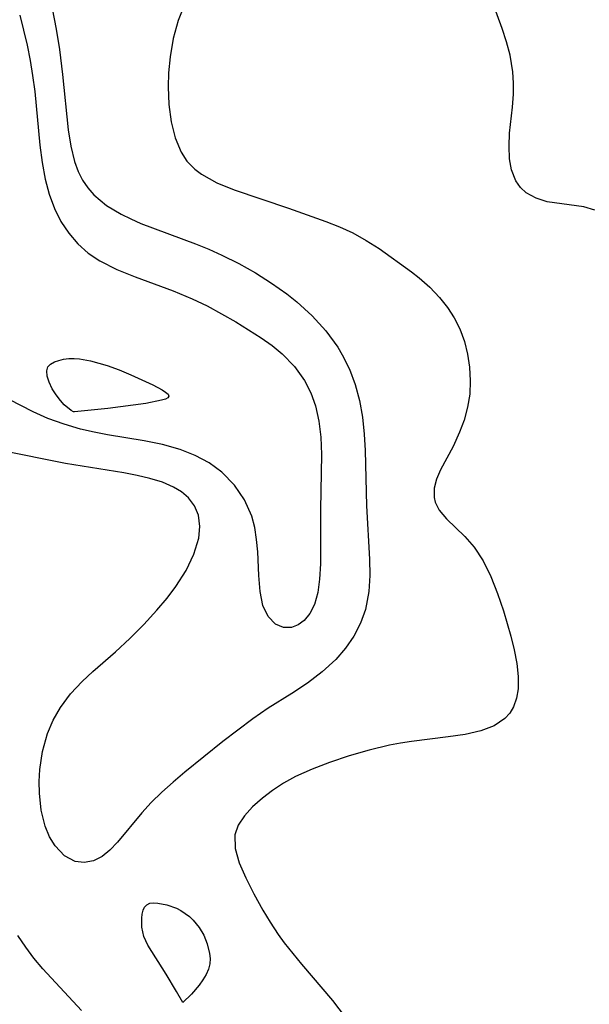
# Model space of a CAD drawing. Header units: metres. Extents: x 1073367 to 1082519, y 1569854 to 1574957.
# Tile 910 of 1056: x 1080823 to 1080876, y 1572188 to 1572278. Entities that reach past the tile are written whole.
import ezdxf

# ---------------------------------------------------------------- set-up
doc = ezdxf.new("R2010")
doc.units = ezdxf.units.M
doc.layers.add('CGG_CurvaNivelLidar_v1', color=253, linetype='Continuous', lineweight=30)

msp = doc.modelspace()

# ---------------------------------------------------------------- linework, layer by layer
at = {"layer": 'CGG_CurvaNivelLidar_v1'}
for p, q in [((1080868.0025, 1572277.6009, 74.5), (1080866.6508, 1572281.3249, 74.5)), ((1080838.7227, 1572279.9289, 74.5), (1080838.0944, 1572278.3354, 74.5)), ((1080826.437, 1572279.426, 74), (1080826.8035, 1572277.5358, 74)), ((1080823.4539, 1572278.8117, 73.5), (1080823.8134, 1572277.4414, 73.5)), ((1080838.0944, 1572278.3354, 74.5), (1080837.631, 1572276.6742, 74.5)), ((1080823.8134, 1572277.4414, 73.5), (1080824.135, 1572276.0516, 73.5)), ((1080826.8035, 1572277.5358, 74), (1080827.1114, 1572275.6444, 74)), ((1080868.4001, 1572276.359, 74.5), (1080868.0025, 1572277.6009, 74.5)), ((1080837.631, 1572276.6742, 74.5), (1080837.3279, 1572274.9754, 74.5)), ((1080868.7195, 1572275.1168, 74.5), (1080868.4001, 1572276.359, 74.5)), ((1080824.135, 1572276.0516, 73.5), (1080824.4137, 1572274.6547, 73.5)), ((1080827.1114, 1572275.6444, 74), (1080827.4077, 1572273.3462, 74)), ((1080824.4137, 1572274.6547, 73.5), (1080824.6448, 1572273.2521, 73.5)), ((1080837.3279, 1572274.9754, 74.5), (1080837.194, 1572273.5116, 74.5)), ((1080868.9707, 1572273.5933, 74.5), (1080868.7195, 1572275.1168, 74.5)), ((1080869.0498, 1572272.5504, 74.5), (1080868.9707, 1572273.5933, 74.5)), ((1080824.6448, 1572273.2521, 73.5), (1080824.8334, 1572271.78, 73.5)), ((1080827.4077, 1572273.3462, 74), (1080827.9141, 1572268.2467, 74)), ((1080837.194, 1572273.5116, 74.5), (1080837.1543, 1572272.2104, 74.5)), ((1080824.8334, 1572271.78, 73.5), (1080825.3027, 1572266.8323, 73.5)), ((1080837.1543, 1572272.2104, 74.5), (1080837.2213, 1572270.5698, 74.5)), ((1080869.0498, 1572271.5274, 74.5), (1080869.0498, 1572272.5504, 74.5)), ((1080868.954, 1572270.3309, 74.5), (1080869.0498, 1572271.5274, 74.5)), ((1080837.2213, 1572270.5698, 74.5), (1080837.4296, 1572268.9929, 74.5)), ((1080868.6859, 1572267.9229, 74.5), (1080868.954, 1572270.3309, 74.5)), ((1080837.4296, 1572268.9929, 74.5), (1080837.7966, 1572267.5171, 74.5)), ((1080827.9141, 1572268.2467, 74), (1080828.1581, 1572266.7395, 74)), ((1080837.7966, 1572267.5171, 74.5), (1080838.3535, 1572266.1871, 74.5)), ((1080868.6282, 1572266.7199, 74.5), (1080868.6859, 1572267.9229, 74.5)), ((1080825.3027, 1572266.8323, 73.5), (1080825.5094, 1572265.2362, 73.5)), ((1080828.1581, 1572266.7395, 74), (1080828.5172, 1572265.3135, 74)), ((1080868.6808, 1572265.5762, 74.5), (1080868.6282, 1572266.7199, 74.5)), ((1080838.3535, 1572266.1871, 74.5), (1080838.8913, 1572265.3621, 74.5)), ((1080838.8913, 1572265.3621, 74.5), (1080839.6116, 1572264.6212, 74.5)), ((1080868.8722, 1572264.547, 74.5), (1080868.6808, 1572265.5762, 74.5)), ((1080825.5094, 1572265.2362, 73.5), (1080825.7975, 1572263.683, 73.5)), ((1080828.5172, 1572265.3135, 74), (1080828.8593, 1572264.3904, 74)), ((1080839.6116, 1572264.6212, 74.5), (1080840.2295, 1572264.1507, 74.5)), ((1080869.2694, 1572263.5238, 74.5), (1080868.8722, 1572264.547, 74.5)), ((1080825.7975, 1572263.683, 73.5), (1080826.1672, 1572262.2915, 73.5)), ((1080828.8593, 1572264.3904, 74), (1080829.2633, 1572263.5871, 74)), ((1080829.2633, 1572263.5871, 74), (1080829.7328, 1572262.882, 74)), ((1080840.2295, 1572264.1507, 74.5), (1080841.6447, 1572263.3554, 74.5)), ((1080829.7328, 1572262.882, 74), (1080830.2856, 1572262.241, 74)), ((1080841.6447, 1572263.3554, 74.5), (1080843.2394, 1572262.6934, 74.5)), ((1080843.2394, 1572262.6934, 74.5), (1080848.2779, 1572261.0092, 74.5)), ((1080869.6863, 1572262.9241, 74.5), (1080869.2694, 1572263.5238, 74.5)), ((1080870.2138, 1572262.4307, 74.5), (1080869.6863, 1572262.9241, 74.5)), ((1080826.1672, 1572262.2915, 73.5), (1080826.6582, 1572260.9689, 73.5)), ((1080830.2856, 1572262.241, 74), (1080831.449, 1572261.2712, 74)), ((1080871.1252, 1572261.9219, 74.5), (1080870.2138, 1572262.4307, 74.5)), ((1080872.1633, 1572261.6077, 74.5), (1080871.1252, 1572261.9219, 74.5)), ((1080826.6582, 1572260.9689, 73.5), (1080827.2561, 1572259.791, 73.5)), ((1080831.449, 1572261.2712, 74), (1080832.8037, 1572260.4591, 74)), ((1080848.2779, 1572261.0092, 74.5), (1080851.7095, 1572259.7925, 74.5)), ((1080875.5215, 1572261.1482, 74.5), (1080872.1633, 1572261.6077, 74.5)), ((1080876.5622, 1572260.8269, 74.5), (1080875.5215, 1572261.1482, 74.5)), ((1080832.8037, 1572260.4591, 74), (1080833.7016, 1572260.018, 74)), ((1080833.7016, 1572260.018, 74), (1080834.6408, 1572259.6078, 74)), ((1080827.2561, 1572259.791, 73.5), (1080827.9781, 1572258.7032, 73.5)), ((1080834.6408, 1572259.6078, 74), (1080839.6663, 1572257.7104, 74)), ((1080851.7095, 1572259.7925, 74.5), (1080852.987, 1572259.2874, 74.5)), ((1080852.987, 1572259.2874, 74.5), (1080854.2176, 1572258.725, 74.5)), ((1080827.9781, 1572258.7032, 73.5), (1080828.8202, 1572257.719, 73.5)), ((1080854.2176, 1572258.725, 74.5), (1080855.452, 1572258.0395, 74.5)), ((1080828.8202, 1572257.719, 73.5), (1080829.784, 1572256.8565, 73.5)), ((1080839.6663, 1572257.7104, 74), (1080840.8987, 1572257.212, 74)), ((1080840.8987, 1572257.212, 74), (1080842.119, 1572256.674, 74)), ((1080855.452, 1572258.0395, 74.5), (1080856.6294, 1572257.2826, 74.5)), ((1080856.6294, 1572257.2826, 74.5), (1080859.6184, 1572255.1382, 74.5)), ((1080829.784, 1572256.8565, 73.5), (1080830.8446, 1572256.1434, 73.5)), ((1080842.119, 1572256.674, 74), (1080843.6904, 1572255.8943, 74)), ((1080830.8446, 1572256.1434, 73.5), (1080832.4168, 1572255.3487, 73.5)), ((1080843.6904, 1572255.8943, 74), (1080845.2187, 1572255.036, 74)), ((1080832.4168, 1572255.3487, 73.5), (1080834.1032, 1572254.6713, 73.5)), ((1080834.1032, 1572254.6713, 73.5), (1080837.6277, 1572253.3861, 73.5)), ((1080845.2187, 1572255.036, 74), (1080846.6952, 1572254.1034, 74)), ((1080859.6184, 1572255.1382, 74.5), (1080860.347, 1572254.5732, 74.5)), ((1080860.347, 1572254.5732, 74.5), (1080861.3203, 1572253.71, 74.5)), ((1080846.6952, 1572254.1034, 74), (1080848.1074, 1572253.0956, 74)), ((1080861.3203, 1572253.71, 74.5), (1080862.2166, 1572252.7664, 74.5)), ((1080837.6277, 1572253.3861, 73.5), (1080839.3678, 1572252.6546, 73.5)), ((1080839.3678, 1572252.6546, 73.5), (1080840.7447, 1572251.9885, 73.5)), ((1080848.1074, 1572253.0956, 74), (1080849.0388, 1572252.3514, 74)), ((1080862.2166, 1572252.7664, 74.5), (1080862.9418, 1572251.8543, 74.5)), ((1080840.7447, 1572251.9885, 73.5), (1080842.0932, 1572251.2695, 73.5)), ((1080849.0388, 1572252.3514, 74), (1080850.449, 1572251.0714, 74)), ((1080862.9418, 1572251.8543, 74.5), (1080863.5752, 1572250.8854, 74.5)), ((1080842.0932, 1572251.2695, 73.5), (1080843.4112, 1572250.511, 73.5)), ((1080850.449, 1572251.0714, 74), (1080851.7212, 1572249.6903, 74)), ((1080863.5752, 1572250.8854, 74.5), (1080864.0983, 1572249.8616, 74.5)), ((1080843.4112, 1572250.511, 73.5), (1080845.7451, 1572249.0405, 73.5)), ((1080845.7451, 1572249.0405, 73.5), (1080846.7485, 1572248.3238, 73.5)), ((1080851.7212, 1572249.6903, 74), (1080852.8158, 1572248.1958, 74)), ((1080864.0983, 1572249.8616, 74.5), (1080864.517, 1572248.7177, 74.5)), ((1080846.7485, 1572248.3238, 73.5), (1080847.6852, 1572247.5536, 73.5)), ((1080852.8158, 1572248.1958, 74), (1080853.235, 1572247.4882, 74)), ((1080864.517, 1572248.7177, 74.5), (1080864.8069, 1572247.5326, 74.5)), ((1080847.6852, 1572247.5536, 73.5), (1080848.812, 1572246.3966, 73.5)), ((1080853.235, 1572247.4882, 74), (1080853.8976, 1572246.1386, 74)), ((1080864.8069, 1572247.5326, 74.5), (1080864.9837, 1572246.3256, 74.5)), ((1080825.9481, 1572245.9875, 73), (1080826.0578, 1572246.3658, 73)), ((1080826.0578, 1572246.3658, 73), (1080826.3073, 1572246.621, 73)), ((1080826.3073, 1572246.621, 73), (1080826.648, 1572246.8174, 73)), ((1080826.648, 1572246.8174, 73), (1080827.0534, 1572246.9648, 73)), ((1080827.0534, 1572246.9648, 73), (1080827.5039, 1572247.0681, 73)), ((1080827.5039, 1572247.0681, 73), (1080827.9854, 1572247.1278, 73)), ((1080827.9854, 1572247.1278, 73), (1080828.4878, 1572247.1402, 73)), ((1080828.4878, 1572247.1402, 73), (1080828.9842, 1572247.1044, 73)), ((1080828.9842, 1572247.1044, 73), (1080829.9978, 1572246.9259, 73)), ((1080829.9978, 1572246.9259, 73), (1080831.5319, 1572246.4857, 73)), ((1080831.5319, 1572246.4857, 73), (1080832.634, 1572246.0741, 73)), ((1080848.812, 1572246.3966, 73.5), (1080849.7453, 1572245.104, 73.5)), ((1080864.9837, 1572246.3256, 74.5), (1080865.0539, 1572245.086, 74.5)), ((1080825.9947, 1572245.4966, 73), (1080825.9481, 1572245.9875, 73)), ((1080826.1709, 1572244.9354, 73), (1080825.9947, 1572245.4966, 73)), ((1080832.634, 1572246.0741, 73), (1080833.7184, 1572245.6224, 73)), ((1080833.7184, 1572245.6224, 73), (1080835.7568, 1572244.6924, 73)), ((1080853.8976, 1572246.1386, 74), (1080854.4309, 1572244.7273, 74)), ((1080826.4496, 1572244.346, 73), (1080826.1709, 1572244.9354, 73)), ((1080835.7568, 1572244.6924, 73), (1080836.598, 1572244.2473, 73)), ((1080849.7453, 1572245.104, 73.5), (1080850.3289, 1572243.9747, 73.5)), ((1080854.4309, 1572244.7273, 74), (1080854.8301, 1572243.2651, 74)), ((1080865.0539, 1572245.086, 74.5), (1080864.9966, 1572243.8571, 74.5)), ((1080824.7005, 1572242.2131, 73.5), (1080821.0705, 1572244.0608, 73.5)), ((1080826.8041, 1572243.7695, 73), (1080826.4496, 1572244.346, 73)), ((1080827.2071, 1572243.2444, 73), (1080826.8041, 1572243.7695, 73)), ((1080836.598, 1572244.2473, 73), (1080836.9218, 1572244.0386, 73)), ((1080836.9218, 1572244.0386, 73), (1080837.1448, 1572243.8443, 73)), ((1080837.2281, 1572243.6702, 73), (1080837.1361, 1572243.5189, 73)), ((1080837.1448, 1572243.8443, 73), (1080837.2281, 1572243.6702, 73)), ((1080850.3289, 1572243.9747, 73.5), (1080850.7632, 1572242.7716, 73.5)), ((1080864.9966, 1572243.8571, 74.5), (1080864.7946, 1572242.6396, 74.5)), ((1080827.5627, 1572242.8648, 73), (1080827.2071, 1572243.2444, 73)), ((1080828.1929, 1572242.3438, 73), (1080827.5627, 1572242.8648, 73)), ((1080835.11, 1572242.9883, 73), (1080831.5838, 1572242.5318, 73)), ((1080836.5488, 1572243.2742, 73), (1080835.11, 1572242.9883, 73)), ((1080836.8969, 1572243.3887, 73), (1080836.5488, 1572243.2742, 73)), ((1080837.1361, 1572243.5189, 73), (1080836.8969, 1572243.3887, 73)), ((1080850.7632, 1572242.7716, 73.5), (1080851.0775, 1572241.3463, 73.5)), ((1080854.8301, 1572243.2651, 74), (1080855.0979, 1572241.7278, 74)), ((1080864.7946, 1572242.6396, 74.5), (1080864.4747, 1572241.4587, 74.5)), ((1080826.0549, 1572241.6093, 73.5), (1080824.7005, 1572242.2131, 73.5)), ((1080828.414, 1572242.2213, 73), (1080828.1929, 1572242.3438, 73)), ((1080828.5, 1572242.2207, 73), (1080828.414, 1572242.2213, 73)), ((1080831.5838, 1572242.5318, 73), (1080828.5, 1572242.2207, 73)), ((1080855.0979, 1572241.7278, 74), (1080855.2587, 1572240.1577, 74)), ((1080827.5434, 1572241.0592, 73.5), (1080826.0549, 1572241.6093, 73.5)), ((1080829.0747, 1572240.6116, 73.5), (1080827.5434, 1572241.0592, 73.5)), ((1080851.0775, 1572241.3463, 73.5), (1080851.2439, 1572239.8635, 73.5)), ((1080864.4747, 1572241.4587, 74.5), (1080864.0702, 1572240.3263, 74.5)), ((1080830.311, 1572240.3286, 73.5), (1080829.0747, 1572240.6116, 73.5)), ((1080831.5595, 1572240.0926, 73.5), (1080830.311, 1572240.3286, 73.5)), ((1080834.9544, 1572239.5358, 73.5), (1080831.5595, 1572240.0926, 73.5)), ((1080855.2587, 1572240.1577, 74), (1080855.3467, 1572238.6449, 74)), ((1080864.0702, 1572240.3263, 74.5), (1080863.482, 1572239.0039, 74.5)), ((1080836.6374, 1572239.1969, 73.5), (1080834.9544, 1572239.5358, 73.5)), ((1080838.2588, 1572238.7434, 73.5), (1080836.6374, 1572239.1969, 73.5)), ((1080851.2439, 1572239.8635, 73.5), (1080851.3035, 1572238.2874, 73.5)), ((1080863.482, 1572239.0039, 74.5), (1080862.3132, 1572236.8586, 74.5)), ((1080827.6901, 1572237.4503, 74), (1080821.7039, 1572238.6318, 74)), ((1080839.6499, 1572238.1897, 73.5), (1080838.2588, 1572238.7434, 73.5)), ((1080840.9417, 1572237.4928, 73.5), (1080839.6499, 1572238.1897, 73.5)), ((1080851.3035, 1572238.2874, 73.5), (1080851.2181, 1572233.188, 73.5)), ((1080855.3467, 1572238.6449, 74), (1080855.4815, 1572233.5503, 74)), ((1080833.0733, 1572236.5734, 74), (1080827.6901, 1572237.4503, 74)), ((1080842.1061, 1572236.6478, 73.5), (1080840.9417, 1572237.4928, 73.5)), ((1080834.305, 1572236.338, 74), (1080833.0733, 1572236.5734, 74)), ((1080835.4797, 1572236.062, 74), (1080834.305, 1572236.338, 74)), ((1080843.2795, 1572235.4548, 73.5), (1080842.1061, 1572236.6478, 73.5)), ((1080862.3132, 1572236.8586, 74.5), (1080861.928, 1572235.9993, 74.5)), ((1080836.6216, 1572235.7111, 74), (1080835.4797, 1572236.062, 74)), ((1080837.6533, 1572235.2672, 74), (1080836.6216, 1572235.7111, 74)), ((1080844.213, 1572234.089, 73.5), (1080843.2795, 1572235.4548, 73.5)), ((1080861.928, 1572235.9993, 74.5), (1080861.7054, 1572235.1594, 74.5)), ((1080838.395, 1572234.8137, 74), (1080837.6533, 1572235.2672, 74)), ((1080839.0229, 1572234.2742, 74), (1080838.395, 1572234.8137, 74)), ((1080861.7054, 1572235.1594, 74.5), (1080861.7099, 1572234.3067, 74.5)), ((1080839.5917, 1572233.5267, 74), (1080839.0229, 1572234.2742, 74)), ((1080844.8754, 1572232.5903, 73.5), (1080844.213, 1572234.089, 73.5)), ((1080855.4815, 1572233.5503, 74), (1080855.7486, 1572228.6069, 74)), ((1080861.7099, 1572234.3067, 74.5), (1080861.8221, 1572233.8617, 74.5)), ((1080861.8221, 1572233.8617, 74.5), (1080862.1811, 1572233.1515, 74.5)), ((1080839.9511, 1572232.6757, 74), (1080839.5917, 1572233.5267, 74)), ((1080840.0859, 1572231.6417, 74), (1080839.9511, 1572232.6757, 74)), ((1080851.2181, 1572233.188, 73.5), (1080851.2094, 1572228.169, 73.5)), ((1080862.1811, 1572233.1515, 74.5), (1080862.8513, 1572232.3379, 74.5)), ((1080845.1534, 1572231.5254, 73.5), (1080844.8754, 1572232.5903, 73.5)), ((1080862.8513, 1572232.3379, 74.5), (1080864.5628, 1572230.6922, 74.5)), ((1080839.9759, 1572230.537, 74), (1080840.0859, 1572231.6417, 74)), ((1080845.3261, 1572230.4321, 73.5), (1080845.1534, 1572231.5254, 73.5)), ((1080839.5324, 1572229.0623, 74), (1080839.9759, 1572230.537, 74)), ((1080845.4307, 1572229.3047, 73.5), (1080845.3261, 1572230.4321, 73.5)), ((1080864.5628, 1572230.6922, 74.5), (1080865.4177, 1572229.7261, 74.5)), ((1080838.8134, 1572227.5631, 74), (1080839.5324, 1572229.0623, 74)), ((1080845.5432, 1572227.0959, 73.5), (1080845.4307, 1572229.3047, 73.5)), ((1080865.4177, 1572229.7261, 74.5), (1080866.246, 1572228.4556, 74.5)), ((1080851.2094, 1572228.169, 73.5), (1080851.131, 1572226.7807, 73.5)), ((1080855.7486, 1572228.6069, 74), (1080855.7659, 1572227.0976, 74)), ((1080866.246, 1572228.4556, 74.5), (1080866.9571, 1572227.0145, 74.5)), ((1080837.8685, 1572226.0778, 74), (1080838.8134, 1572227.5631, 74)), ((1080845.6521, 1572225.6283, 73.5), (1080845.5432, 1572227.0959, 73.5)), ((1080851.131, 1572226.7807, 73.5), (1080850.963, 1572225.5284, 73.5)), ((1080855.7659, 1572227.0976, 74), (1080855.6787, 1572225.6293, 74)), ((1080866.9571, 1572227.0145, 74.5), (1080867.5777, 1572225.4586, 74.5)), ((1080837.0666, 1572225.027, 74), (1080837.8685, 1572226.0778, 74)), ((1080845.9101, 1572224.3308, 73.5), (1080845.6521, 1572225.6283, 73.5)), ((1080850.963, 1572225.5284, 73.5), (1080850.66, 1572224.4218, 73.5)), ((1080855.6787, 1572225.6293, 74), (1080855.3696, 1572223.9616, 74)), ((1080867.5777, 1572225.4586, 74.5), (1080868.1268, 1572223.8366, 74.5)), ((1080836.1252, 1572223.9067, 74), (1080837.0666, 1572225.027, 74)), ((1080834.9081, 1572222.5873, 74), (1080836.1252, 1572223.9067, 74)), ((1080846.392, 1572223.3101, 73.5), (1080845.9101, 1572224.3308, 73.5)), ((1080850.2475, 1572223.5959, 73.5), (1080849.7155, 1572222.9474, 73.5)), ((1080850.66, 1572224.4218, 73.5), (1080850.2475, 1572223.5959, 73.5)), ((1080855.3696, 1572223.9616, 74), (1080854.9188, 1572222.7046, 74)), ((1080868.1268, 1572223.8366, 74.5), (1080868.7948, 1572221.5087, 74.5)), ((1080847.0824, 1572222.6026, 73.5), (1080846.392, 1572223.3101, 73.5)), ((1080849.7155, 1572222.9474, 73.5), (1080849.1564, 1572222.5401, 73.5)), ((1080854.9188, 1572222.7046, 74), (1080854.2992, 1572221.5133, 74)), ((1080833.6199, 1572221.3059, 74), (1080834.9081, 1572222.5873, 74)), ((1080847.7927, 1572222.3113, 73.5), (1080847.0824, 1572222.6026, 73.5)), ((1080848.5526, 1572222.3165, 73.5), (1080847.7927, 1572222.3113, 73.5)), ((1080849.1564, 1572222.5401, 73.5), (1080848.5526, 1572222.3165, 73.5)), ((1080832.2828, 1572220.072, 74), (1080833.6199, 1572221.3059, 74)), ((1080854.2992, 1572221.5133, 74), (1080853.5329, 1572220.3931, 74)), ((1080868.7948, 1572221.5087, 74.5), (1080869.1038, 1572220.2318, 74.5)), ((1080830.2169, 1572218.2612, 74), (1080832.2828, 1572220.072, 74)), ((1080853.5329, 1572220.3931, 74), (1080852.6252, 1572219.3431, 74)), ((1080869.1038, 1572220.2318, 74.5), (1080869.3417, 1572218.9847, 74.5)), ((1080852.6252, 1572219.3431, 74), (1080851.3871, 1572218.2066, 74)), ((1080829.2304, 1572217.3374, 74), (1080830.2169, 1572218.2612, 74)), ((1080851.3871, 1572218.2066, 74), (1080850.0234, 1572217.1722, 74)), ((1080869.3417, 1572218.9847, 74.5), (1080869.4762, 1572217.7836, 74.5)), ((1080828.1505, 1572216.1773, 74), (1080829.2304, 1572217.3374, 74)), ((1080869.4762, 1572217.7836, 74.5), (1080869.469, 1572216.6475, 74.5)), ((1080850.0234, 1572217.1722, 74), (1080848.5785, 1572216.2147, 74)), ((1080869.469, 1572216.6475, 74.5), (1080869.3264, 1572215.7745, 74.5)), ((1080827.2124, 1572214.9331, 74), (1080828.1505, 1572216.1773, 74)), ((1080848.5785, 1572216.2147, 74), (1080846.3911, 1572214.8543, 74)), ((1080869.3264, 1572215.7745, 74.5), (1080869.0399, 1572214.9796, 74.5)), ((1080826.5317, 1572213.7528, 74), (1080827.2124, 1572214.9331, 74)), ((1080846.3911, 1572214.8543, 74), (1080844.9624, 1572213.8734, 74)), ((1080869.0399, 1572214.9796, 74.5), (1080868.6897, 1572214.4041, 74.5)), ((1080826.0017, 1572212.5098, 74), (1080826.5317, 1572213.7528, 74)), ((1080844.9624, 1572213.8734, 74), (1080842.2156, 1572211.7835, 74)), ((1080868.2378, 1572213.9023, 74.5), (1080867.245, 1572213.2272, 74.5)), ((1080868.6897, 1572214.4041, 74.5), (1080868.2378, 1572213.9023, 74.5)), ((1080866.0282, 1572212.7687, 74.5), (1080864.5833, 1572212.4424, 74.5)), ((1080867.245, 1572213.2272, 74.5), (1080866.0282, 1572212.7687, 74.5)), ((1080825.5483, 1572210.8687, 74), (1080826.0017, 1572212.5098, 74)), ((1080842.2156, 1572211.7835, 74), (1080838.689, 1572208.9436, 74)), ((1080859.63, 1572211.7853, 74.5), (1080858.615, 1572211.6307, 74.5)), ((1080863.0079, 1572212.2048, 74.5), (1080859.63, 1572211.7853, 74.5)), ((1080864.5833, 1572212.4424, 74.5), (1080863.0079, 1572212.2048, 74.5)), ((1080825.3076, 1572209.1921, 74), (1080825.5483, 1572210.8687, 74)), ((1080855.7132, 1572210.9959, 74.5), (1080853.8666, 1572210.4583, 74.5)), ((1080857.5808, 1572211.438, 74.5), (1080855.7132, 1572210.9959, 74.5)), ((1080858.615, 1572211.6307, 74.5), (1080857.5808, 1572211.438, 74.5)), ((1080853.8666, 1572210.4583, 74.5), (1080852.0573, 1572209.8511, 74.5)), ((1080825.2515, 1572208.1018, 74), (1080825.3076, 1572209.1921, 74)), ((1080850.4395, 1572209.2371, 74.5), (1080848.9067, 1572208.5412, 74.5)), ((1080852.0573, 1572209.8511, 74.5), (1080850.4395, 1572209.2371, 74.5)), ((1080825.2709, 1572207.0263, 74), (1080825.2515, 1572208.1018, 74)), ((1080838.689, 1572208.9436, 74), (1080837.6064, 1572208.0263, 74)), ((1080848.9067, 1572208.5412, 74.5), (1080847.8109, 1572207.9305, 74.5)), ((1080837.6064, 1572208.0263, 74), (1080836.5687, 1572207.0947, 74)), ((1080846.7931, 1572207.2646, 74.5), (1080845.8596, 1572206.5609, 74.5)), ((1080847.8109, 1572207.9305, 74.5), (1080846.7931, 1572207.2646, 74.5)), ((1080825.4464, 1572205.4418, 74), (1080825.2709, 1572207.0263, 74)), ((1080836.5687, 1572207.0947, 74), (1080835.5946, 1572206.1421, 74)), ((1080845.8596, 1572206.5609, 74.5), (1080844.9504, 1572205.7622, 74.5)), ((1080825.8074, 1572203.9755, 74), (1080825.4464, 1572205.4418, 74)), ((1080835.5946, 1572206.1421, 74), (1080834.7266, 1572205.1998, 74)), ((1080844.9504, 1572205.7622, 74.5), (1080844.1918, 1572204.9336, 74.5)), ((1080834.7266, 1572205.1998, 74), (1080832.4778, 1572202.4985, 74)), ((1080844.1918, 1572204.9336, 74.5), (1080843.6289, 1572204.0697, 74.5)), ((1080826.2082, 1572202.994, 74), (1080825.8074, 1572203.9755, 74)), ((1080843.6289, 1572204.0697, 74.5), (1080843.3168, 1572203.1633, 74.5)), ((1080826.7174, 1572202.1419, 74), (1080826.2082, 1572202.994, 74)), ((1080843.3168, 1572203.1633, 74.5), (1080843.3371, 1572201.9232, 74.5)), ((1080827.5802, 1572201.2361, 74), (1080826.7174, 1572202.1419, 74)), ((1080831.7836, 1572201.7544, 74), (1080831.0602, 1572201.1669, 74)), ((1080832.4778, 1572202.4985, 74), (1080831.7836, 1572201.7544, 74)), ((1080843.3371, 1572201.9232, 74.5), (1080843.7201, 1572200.6008, 74.5)), ((1080828.5826, 1572200.7117, 74), (1080827.5802, 1572201.2361, 74)), ((1080831.0602, 1572201.1669, 74), (1080830.2521, 1572200.7729, 74)), ((1080829.4122, 1572200.6152, 74), (1080828.5826, 1572200.7117, 74)), ((1080830.2521, 1572200.7729, 74), (1080829.4122, 1572200.6152, 74)), ((1080843.7201, 1572200.6008, 74.5), (1080844.3306, 1572199.1942, 74.5)), ((1080844.3306, 1572199.1942, 74.5), (1080845.0562, 1572197.7319, 74.5)), ((1080845.0562, 1572197.7319, 74.5), (1080845.8857, 1572196.2246, 74.5)), ((1080834.8447, 1572196.21, 74), (1080834.9806, 1572196.504, 74)), ((1080834.9806, 1572196.504, 74), (1080835.1791, 1572196.722, 74)), ((1080835.1791, 1572196.722, 74), (1080835.4612, 1572196.8502, 74)), ((1080835.4612, 1572196.8502, 74), (1080835.8052, 1572196.8957, 74)), ((1080835.8052, 1572196.8957, 74), (1080836.1923, 1572196.8785, 74)), ((1080836.1923, 1572196.8785, 74), (1080837.0398, 1572196.7068, 74)), ((1080837.0398, 1572196.7068, 74), (1080837.9136, 1572196.3891, 74)), ((1080837.9136, 1572196.3891, 74), (1080838.3367, 1572196.1739, 74)), ((1080834.7148, 1572195.4739, 74), (1080834.7588, 1572195.8611, 74)), ((1080834.7378, 1572194.6354, 74), (1080834.7148, 1572195.4739, 74)), ((1080834.7588, 1572195.8611, 74), (1080834.8447, 1572196.21, 74)), ((1080838.3367, 1572196.1739, 74), (1080838.7382, 1572195.9162, 74)), ((1080838.7382, 1572195.9162, 74), (1080839.1166, 1572195.6211, 74)), ((1080839.1166, 1572195.6211, 74), (1080839.4693, 1572195.2938, 74)), ((1080845.8857, 1572196.2246, 74.5), (1080846.5721, 1572195.0967, 74.5)), ((1080834.8072, 1572194.2043, 74), (1080834.7378, 1572194.6354, 74)), ((1080839.4693, 1572195.2938, 74), (1080840.0343, 1572194.6128, 74)), ((1080840.0343, 1572194.6128, 74), (1080840.4449, 1572193.9164, 74)), ((1080846.5721, 1572195.0967, 74.5), (1080847.3149, 1572193.9781, 74.5)), ((1080824.0046, 1572192.8173, 74.5), (1080823.2885, 1572193.8765, 74.5)), ((1080834.9231, 1572193.7771, 74), (1080834.8072, 1572194.2043, 74)), ((1080835.2785, 1572192.9951, 74), (1080834.9231, 1572193.7771, 74)), ((1080840.4449, 1572193.9164, 74), (1080840.7708, 1572193.108, 74)), ((1080847.3149, 1572193.9781, 74.5), (1080847.8757, 1572193.1977, 74.5)), ((1080824.7701, 1572191.7943, 74.5), (1080824.0046, 1572192.8173, 74.5)), ((1080836.9816, 1572190.3121, 74), (1080835.2785, 1572192.9951, 74)), ((1080840.7708, 1572193.108, 74), (1080840.9809, 1572192.2055, 74)), ((1080847.8757, 1572193.1977, 74.5), (1080849.4554, 1572191.2365, 74.5)), ((1080825.5839, 1572190.8116, 74.5), (1080824.7701, 1572191.7943, 74.5)), ((1080840.9809, 1572192.2055, 74), (1080841.0286, 1572191.7541, 74)), ((1080841.0286, 1572191.7541, 74), (1080841.007, 1572191.2784, 74)), ((1080841.007, 1572191.2784, 74), (1080840.8803, 1572190.7652, 74)), ((1080849.4554, 1572191.2365, 74.5), (1080852.3202, 1572187.8657, 74.5)), ((1080829.165, 1572186.9669, 74.5), (1080825.5839, 1572190.8116, 74.5)), ((1080837.9215, 1572188.7248, 74), (1080836.9816, 1572190.3121, 74)), ((1080840.6585, 1572190.2668, 74), (1080840.3608, 1572189.7745, 74)), ((1080840.8803, 1572190.7652, 74), (1080840.6585, 1572190.2668, 74)), ((1080840.016, 1572189.3022, 74), (1080839.297, 1572188.4734, 74)), ((1080840.3608, 1572189.7745, 74), (1080840.016, 1572189.3022, 74)), ((1080838.5, 1572187.6815, 74), (1080837.9215, 1572188.7248, 74)), ((1080839.297, 1572188.4734, 74), (1080838.5, 1572187.6815, 74)), ((1080852.3202, 1572187.8657, 74.5), (1080855.462, 1572183.8365, 74.5))]:
    msp.add_line(p, q, dxfattribs=at)

doc.saveas('drawing.dxf')
